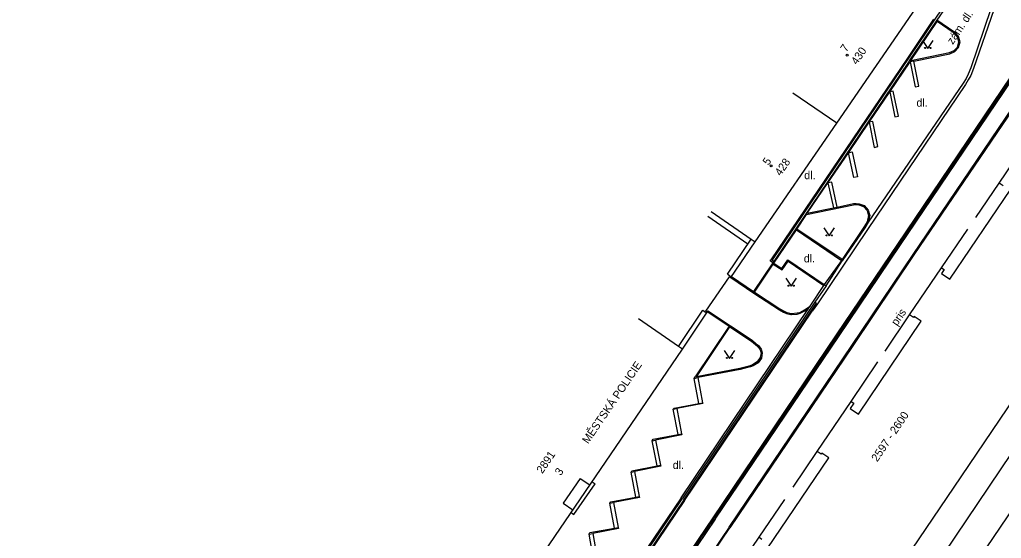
# Model space of a CAD drawing. Extents: x -584400 to -581602, y -1210894 to -1208793.
# Drawn here: x -583204.8 to -583112.8, y -1210587.4 to -1210538.7 of the extents above; entities that cross this region are included whole.
import ezdxf

# ---------------------------------------------------------------- set-up
doc = ezdxf.new("R2010")
doc.units = 0
for name, color, linetype in [('BUDOVY_MĚŘ', 7, 'Continuous'), ('POMOC_POPIS', 7, 'Continuous'), ('ROZHRANÍ_PLOCH', 7, 'Continuous'), ('ZN_BUDOV', 7, 'Continuous'), ('ZN_DOPLŇKOVÉ', 7, 'Continuous'), ('ZN_KULTUR', 7, 'Continuous'), ('Č_POPIS_EVID', 7, 'Continuous')]:
    doc.layers.add(name, color=color, linetype=linetype)

msp = doc.modelspace()

# ---------------------------------------------------------------- linework, layer by layer
at = {"layer": 'BUDOVY_MĚŘ'}
for points in [[(-583128.21, -1210548.46), (-583120.76, -1210537.64), (-583120.94, -1210537.52), (-583120.85, -1210537.4), (-583122.3, -1210536.43)], [(-583139.99, -1210556.74), (-583136.24, -1210559.32), (-583135.87, -1210559.58), (-583128.21, -1210548.46), (-583132.34, -1210545.64)], [(-583112.62, -1210554.31), (-583112.98, -1210554.07), (-583110.25, -1210550.02)], [(-583139.35, -1210604.05), (-583138.96, -1210604.32), (-583142.43, -1210609.43), (-583132.79, -1210615.96), (-583132.09, -1210614.92), (-583128.48, -1210617.37), (-583125.67, -1210613.23), (-583129.38, -1210610.72), (-583131.84, -1210609.05), (-583134.09, -1210607.53), (-583125.75, -1210595.17), (-583117.21, -1210582.56), (-583108.64, -1210569.92), (-583100.08, -1210557.32), (-583103.62, -1210554.94)], [(-583134.73, -1210588.35), (-583128.94, -1210579.81), (-583129.61, -1210579.37), (-583129.67, -1210579.47), (-583130.04, -1210579.21), (-583126.86, -1210574.53), (-583126.61, -1210574.7), (-583126.94, -1210575.2), (-583126.17, -1210575.73), (-583120.29, -1210567), (-583120.95, -1210566.56), (-583121.03, -1210566.67), (-583121.39, -1210566.42), (-583118.38, -1210562), (-583118.13, -1210562.17), (-583118.38, -1210562.54), (-583117.62, -1210563.06), (-583111.88, -1210554.65)], [(-583161.66, -1210588.61), (-583157.8, -1210591.24), (-583157.68, -1210591.32), (-583157.53, -1210591.42), (-583142.68, -1210569.62), (-583143.05, -1210569.37), (-583146.81, -1210566.8)], [(-583138.51, -1210591.71), (-583135.49, -1210587.26), (-583135.24, -1210587.43)]]:
    msp.add_lwpolyline(points, dxfattribs=at)
at = {"layer": 'ROZHRANÍ_PLOCH'}
for points in [[(-583139.6, -1210585.57), (-583128, -1210568.39), (-583122.31, -1210559.94), (-583107.24, -1210537.67), (-583104.2, -1210533.25), (-583097.58, -1210523.45), (-583086.02, -1210506.43), (-583086.07, -1210506.39)], [(-583091.24, -1210513.87), (-583097.7, -1210523.38), (-583104.32, -1210533.11), (-583107.38, -1210537.6), (-583122.41, -1210559.85), (-583128.11, -1210568.28), (-583139.69, -1210585.5)], [(-583134.12, -1210561.42), (-583134.27, -1210561.33), (-583132.2, -1210558.25), (-583119, -1210538.7), (-583116.89, -1210535.57)], [(-583116.84, -1210535.86), (-583118.83, -1210538.79)], [(-583112.86, -1210536.41), (-583113.12, -1210536.84), (-583113.38, -1210537.44), (-583113.49, -1210537.82), (-583115.38, -1210543.32), (-583115.64, -1210543.97), (-583115.88, -1210544.39), (-583116.14, -1210544.84), (-583125.32, -1210558.43), (-583130.03, -1210565.38), (-583130.51, -1210566.07)], [(-583113.5, -1210537.01), (-583113.6, -1210537.35), (-583113.76, -1210537.73), (-583115.63, -1210543.25), (-583115.89, -1210543.87), (-583116.09, -1210544.27), (-583116.37, -1210544.69), (-583125.27, -1210557.72)], [(-583119.13, -1210538.7), (-583121.59, -1210542.36), (-583134.4, -1210561.25)], [(-583118.88, -1210538.88), (-583121.41, -1210542.61)], [(-583121.27, -1210542.58), (-583118.81, -1210538.92)], [(-583121.27, -1210542.58), (-583117.64, -1210541.84), (-583117.2, -1210541.64), (-583116.88, -1210541.31), (-583116.76, -1210540.82), (-583116.89, -1210540.36), (-583117.08, -1210540.13), (-583117.31, -1210539.96), (-583118.81, -1210538.92)], [(-583120.99, -1210542.63), (-583117.6, -1210541.94), (-583117.15, -1210541.72), (-583116.79, -1210541.36), (-583116.65, -1210540.82), (-583116.8, -1210540.31), (-583117.01, -1210540.06), (-583117.25, -1210539.88), (-583118.83, -1210538.79)], [(-583118.83, -1210538.79), (-583118.88, -1210538.88)], [(-583118.81, -1210538.92), (-583118.88, -1210538.88)], [(-583197.25, -1210680.72), (-583198.99, -1210676.99), (-583199.21, -1210675.13), (-583198.92, -1210674.04), (-583198.44, -1210672.52), (-583198.06, -1210671.79), (-583196.81, -1210669.91), (-583191.21, -1210661.6), (-583183.65, -1210650.41), (-583179.19, -1210643.75), (-583167.04, -1210625.74), (-583164.09, -1210621.37), (-583155.13, -1210608.11), (-583148.25, -1210597.92), (-583139.81, -1210585.43), (-583128.18, -1210568.2), (-583122.48, -1210559.78), (-583110.26, -1210541.69), (-583110.56, -1210541.45), (-583110.32, -1210541.06), (-583110.06, -1210541.21), (-583109.5, -1210540.4)], [(-583121.41, -1210542.61), (-583121.49, -1210542.73)], [(-583121.41, -1210542.61), (-583121.27, -1210542.58)], [(-583120.99, -1210542.63), (-583121.34, -1210542.7)], [(-583121.34, -1210542.7), (-583120.85, -1210545.04), (-583120.53, -1210544.97), (-583120.99, -1210542.63)], [(-583121.49, -1210542.73), (-583132.05, -1210558.35), (-583134.12, -1210561.42)], [(-583123.25, -1210545.52), (-583121.34, -1210542.7)], [(-583121.49, -1210542.73), (-583121.34, -1210542.7)], [(-583125.18, -1210548.37), (-583123.25, -1210545.52)], [(-583123.25, -1210545.52), (-583122.78, -1210547.87), (-583122.43, -1210547.8), (-583122.92, -1210545.46), (-583123.25, -1210545.52)], [(-583126.8, -1210569.29), (-583121.06, -1210560.75), (-583111.74, -1210547.01), (-583111.66, -1210547.1)], [(-583111.66, -1210547.1), (-583120.98, -1210560.8), (-583126.71, -1210569.33)], [(-583127.12, -1210551.22), (-583125.18, -1210548.37)], [(-583125.18, -1210548.37), (-583124.7, -1210550.72), (-583124.37, -1210550.64), (-583124.83, -1210548.3), (-583125.18, -1210548.37)], [(-583105.14, -1210551.41), (-583100.9, -1210554.62), (-583099.46, -1210555.67), (-583098.26, -1210557.21), (-583098.41, -1210558.79), (-583099.25, -1210560.66), (-583131.84, -1210609.05)], [(-583129.04, -1210554.05), (-583127.12, -1210551.22)], [(-583127.12, -1210551.22), (-583126.77, -1210551.14), (-583126.28, -1210553.49), (-583126.62, -1210553.54), (-583127.12, -1210551.22)], [(-583130.97, -1210556.9), (-583129.04, -1210554.05)], [(-583128.18, -1210556.31), (-583128.66, -1210553.98), (-583129.04, -1210554.05)], [(-583129.04, -1210554.05), (-583128.52, -1210556.39)], [(-583115.17, -1210557.29), (-583112.98, -1210554.07)], [(-583131.05, -1210557.02), (-583126.64, -1210556.09), (-583126.39, -1210556.08), (-583126.14, -1210556.1), (-583125.69, -1210556.26), (-583125.36, -1210556.64), (-583125.23, -1210557.09), (-583125.37, -1210557.69), (-583125.66, -1210558.2), (-583127.72, -1210561.23)], [(-583130.97, -1210556.9), (-583128.52, -1210556.39)], [(-583128.52, -1210556.39), (-583128.18, -1210556.31)], [(-583128.18, -1210556.31), (-583126.65, -1210555.99), (-583126.39, -1210555.98), (-583126.12, -1210556), (-583125.63, -1210556.18), (-583125.27, -1210556.59), (-583125.12, -1210557.1), (-583125.27, -1210557.72)], [(-583140.29, -1210557.18), (-583136.54, -1210559.77)], [(-583131.94, -1210558.37), (-583131.05, -1210557.02)], [(-583131.05, -1210557.02), (-583130.97, -1210556.9)], [(-583125.27, -1210557.72), (-583125.57, -1210558.26), (-583127.69, -1210561.36)], [(-583134.11, -1210561.58), (-583131.99, -1210558.44)], [(-583131.99, -1210558.44), (-583131.94, -1210558.37)], [(-583131.99, -1210558.44), (-583127.77, -1210561.31)], [(-583127.72, -1210561.23), (-583131.94, -1210558.37)], [(-583118.38, -1210562), (-583115.92, -1210558.38)], [(-583134.19, -1210561.53), (-583136.03, -1210564.22)], [(-583135.93, -1210564.28), (-583134.16, -1210561.66)], [(-583134.19, -1210561.53), (-583134.45, -1210561.36), (-583134.4, -1210561.25)], [(-583134.12, -1210561.42), (-583134.19, -1210561.53)], [(-583134.16, -1210561.66), (-583133.33, -1210562.2), (-583132.77, -1210561.37), (-583129.42, -1210563.65)], [(-583134.16, -1210561.66), (-583134.11, -1210561.58)], [(-583134.11, -1210561.58), (-583133.35, -1210562.07), (-583132.8, -1210561.25), (-583129.38, -1210563.58)], [(-583127.77, -1210561.31), (-583129.38, -1210563.58)], [(-583129.21, -1210563.69), (-583127.69, -1210561.36)], [(-583127.77, -1210561.31), (-583127.72, -1210561.23)], [(-583138.14, -1210562.92), (-583135.98, -1210564.37), (-583133.59, -1210565.94), (-583133.2, -1210566.17), (-583132.92, -1210566.28), (-583132.51, -1210566.37), (-583132.45, -1210566.38), (-583131.91, -1210566.34), (-583131.65, -1210566.27), (-583131.19, -1210566.05), (-583130.85, -1210565.81)], [(-583138.08, -1210562.83), (-583136.03, -1210564.22)], [(-583130.71, -1210565.61), (-583129.42, -1210563.65)], [(-583129.21, -1210563.69), (-583130.27, -1210565.22)], [(-583129.42, -1210563.65), (-583129.38, -1210563.58)], [(-583129.38, -1210563.58), (-583129.21, -1210563.69)], [(-583136.03, -1210564.22), (-583135.93, -1210564.28)], [(-583135.93, -1210564.28), (-583133.54, -1210565.86), (-583133.15, -1210566.08), (-583132.9, -1210566.18), (-583132.44, -1210566.28), (-583131.93, -1210566.24), (-583131.68, -1210566.18), (-583131.24, -1210565.96), (-583130.71, -1210565.61)], [(-583130.27, -1210565.22), (-583142.69, -1210583.65)], [(-583142.54, -1210583.76), (-583130.11, -1210565.33)], [(-583130.85, -1210565.81), (-583130.71, -1210565.61)], [(-583130.27, -1210565.22), (-583130.11, -1210565.33)], [(-583142.81, -1210583.57), (-583130.85, -1210565.81)], [(-583142.47, -1210583.82), (-583130.51, -1210566.07)], [(-583140.35, -1210566.11), (-583140.29, -1210566.03), (-583136.14, -1210568.8), (-583135.76, -1210569.12), (-583135.55, -1210569.3), (-583135.3, -1210569.64), (-583135.19, -1210569.96), (-583135.28, -1210570.47), (-583135.58, -1210570.92), (-583136.05, -1210571.19), (-583136.31, -1210571.29), (-583136.79, -1210571.42), (-583137.28, -1210571.53), (-583141.24, -1210572.3)], [(-583140.35, -1210566.11), (-583138.3, -1210567.48)], [(-583129.38, -1210610.72), (-583102.24, -1210570.63), (-583101.31, -1210569.74), (-583099.66, -1210568.93), (-583090.49, -1210566.42)], [(-583123.68, -1210569.81), (-583121.39, -1210566.42)], [(-583138.3, -1210567.48), (-583141.48, -1210572.23)], [(-583138.3, -1210567.48), (-583138.22, -1210567.53)], [(-583138.22, -1210567.53), (-583136.2, -1210568.88), (-583135.82, -1210569.2), (-583135.62, -1210569.37), (-583135.39, -1210569.69), (-583135.3, -1210569.97), (-583135.38, -1210570.42), (-583135.68, -1210570.82), (-583136.1, -1210571.1), (-583136.34, -1210571.2), (-583136.81, -1210571.32), (-583137.3, -1210571.43), (-583141.37, -1210572.22), (-583138.22, -1210567.53)], [(-583138.31, -1210586.31), (-583126.8, -1210569.29)], [(-583126.71, -1210569.33), (-583138.23, -1210586.39)], [(-583126.8, -1210569.29), (-583126.71, -1210569.33)], [(-583126.86, -1210574.53), (-583124.36, -1210570.82)], [(-583141.57, -1210572.37), (-583141.48, -1210572.23)], [(-583141.57, -1210572.37), (-583141.24, -1210572.3)], [(-583141.13, -1210574.71), (-583141.57, -1210572.37)], [(-583141.24, -1210572.3), (-583140.79, -1210574.65)], [(-583143.54, -1210575.27), (-583143.45, -1210575.15), (-583141.13, -1210574.71)], [(-583140.79, -1210574.65), (-583140.76, -1210574.74), (-583143.21, -1210575.2)], [(-583141.13, -1210574.71), (-583140.79, -1210574.65)], [(-583143.54, -1210575.27), (-583143.21, -1210575.2)], [(-583143.08, -1210577.62), (-583143.54, -1210575.27)], [(-583143.21, -1210575.2), (-583142.76, -1210577.56)], [(-583145.53, -1210578.22), (-583145.43, -1210578.08), (-583143.08, -1210577.62)], [(-583142.76, -1210577.56), (-583142.73, -1210577.65), (-583145.19, -1210578.15)], [(-583143.08, -1210577.62), (-583143.07, -1210577.62), (-583142.76, -1210577.56)], [(-583145.53, -1210578.22), (-583145.19, -1210578.15)], [(-583145.05, -1210580.57), (-583145.53, -1210578.22)], [(-583145.19, -1210578.15), (-583144.73, -1210580.51)], [(-583132.31, -1210582.57), (-583130.04, -1210579.21)], [(-583147.5, -1210581.16), (-583147.41, -1210581.02), (-583145.05, -1210580.57)], [(-583147.5, -1210581.16), (-583147.17, -1210581.09)], [(-583147.04, -1210583.49), (-583147.5, -1210581.16)], [(-583144.73, -1210580.51), (-583144.71, -1210580.61), (-583147.17, -1210581.09)], [(-583147.17, -1210581.09), (-583146.72, -1210583.43)], [(-583145.05, -1210580.57), (-583144.73, -1210580.51)], [(-583152.27, -1210581.74), (-583153.86, -1210584.07), (-583152.94, -1210584.69)], [(-583152.27, -1210581.74), (-583151.35, -1210582.36)], [(-583151.15, -1210582.06), (-583150.86, -1210582.25)], [(-583153.12, -1210584.95), (-583152.85, -1210585.14), (-583150.86, -1210582.25)], [(-583208.66, -1210681.46), (-583199.68, -1210668.12), (-583193.88, -1210659.49), (-583186.27, -1210648.22), (-583181.91, -1210641.74), (-583169.86, -1210623.86), (-583166.89, -1210619.43), (-583161.18, -1210610.97), (-583158, -1210606.33), (-583153.81, -1210600.1), (-583151.07, -1210596.08), (-583142.69, -1210583.65)], [(-583142.54, -1210583.76), (-583150.92, -1210596.17), (-583153.65, -1210600.23), (-583157.86, -1210606.39), (-583161.03, -1210611.08), (-583166.73, -1210619.53), (-583169.7, -1210623.98), (-583181.75, -1210641.85), (-583186.11, -1210648.35), (-583193.73, -1210659.6), (-583199.54, -1210668.23), (-583208.51, -1210681.56), (-583208.66, -1210681.46)], [(-583142.81, -1210583.57), (-583151.21, -1210595.98), (-583154.03, -1210600.14), (-583155.12, -1210601.76)], [(-583142.47, -1210583.82), (-583150.85, -1210596.22), (-583153.59, -1210600.28)], [(-583149.47, -1210584.06), (-583149.39, -1210583.94), (-583147.04, -1210583.49)], [(-583149.47, -1210584.06), (-583149.13, -1210584)], [(-583149.04, -1210586.41), (-583149.47, -1210584.06)], [(-583146.72, -1210583.43), (-583146.7, -1210583.54), (-583149.13, -1210584)], [(-583149.13, -1210584), (-583148.71, -1210586.35)], [(-583147.04, -1210583.49), (-583146.72, -1210583.43)], [(-583135.49, -1210587.26), (-583133.09, -1210583.71)], [(-583198.82, -1210674.08), (-583198.34, -1210672.55), (-583197.96, -1210671.81), (-583196.73, -1210669.96), (-583191.13, -1210661.67), (-583183.57, -1210650.45), (-583179.1, -1210643.8), (-583166.95, -1210625.79), (-583164, -1210621.43), (-583155.05, -1210608.17), (-583148.15, -1210597.98), (-583139.69, -1210585.5)], [(-583139.6, -1210585.57), (-583148.04, -1210598.05), (-583154.94, -1210608.28), (-583163.88, -1210621.5), (-583166.82, -1210625.87), (-583167.68, -1210627.14), (-583178.98, -1210643.91), (-583183.44, -1210650.53), (-583191, -1210661.74), (-583196.6, -1210670.04), (-583197.83, -1210671.88), (-583198.21, -1210672.66), (-583198.68, -1210674.12)], [(-583151.42, -1210586.96), (-583151.35, -1210586.83), (-583149.04, -1210586.41)], [(-583148.71, -1210586.35), (-583148.7, -1210586.35), (-583148.68, -1210586.45), (-583151.07, -1210586.9)], [(-583149.04, -1210586.41), (-583148.71, -1210586.35)], [(-583138.31, -1210586.31), (-583143.17, -1210593.53), (-583145.74, -1210597.34), (-583146.86, -1210599.09)], [(-583146.86, -1210599.09), (-583146.78, -1210599.04), (-583145.67, -1210597.39), (-583143.1, -1210593.58), (-583138.23, -1210586.39)], [(-583151.42, -1210586.96), (-583151.07, -1210586.9)], [(-583151.01, -1210589.3), (-583151.42, -1210586.96)], [(-583151.07, -1210586.9), (-583150.66, -1210589.24)]]:
    msp.add_lwpolyline(points, dxfattribs=at)
at = {"layer": 'ZN_BUDOV'}
for centre in [(-583127.24, -1210542.07), (-583134.37, -1210552.45)]:
    msp.add_circle(centre, 0.0875, dxfattribs=at)
at = {"layer": 'ZN_DOPLŇKOVÉ'}
for points in [[(-583138.46, -1210562.59), (-583136.24, -1210559.32)], [(-583138.46, -1210562.59), (-583138.21, -1210562.75), (-583138.27, -1210562.84), (-583138.14, -1210562.92), (-583135.87, -1210559.58)], [(-583140.47, -1210566.08), (-583138.27, -1210562.84)], [(-583143.05, -1210569.37), (-583140.78, -1210565.99), (-583140.53, -1210566.16), (-583140.47, -1210566.08), (-583140.35, -1210566.16)], [(-583142.68, -1210569.62), (-583140.35, -1210566.16)]]:
    msp.add_lwpolyline(points, dxfattribs=at)
at = {"layer": 'ZN_KULTUR'}
for points in [[(-583120.18, -1210540.7), (-583119.68, -1210541.45), (-583119.18, -1210540.7)], [(-583129.42, -1210558.27), (-583128.92, -1210559.02), (-583128.42, -1210558.27)], [(-583132.99, -1210562.98), (-583132.49, -1210563.73), (-583131.99, -1210562.98)], [(-583138.76, -1210569.75), (-583138.26, -1210570.5), (-583137.76, -1210569.75)]]:
    msp.add_lwpolyline(points, dxfattribs=at)
for centre in [(-583119.93, -1210541.4), (-583119.43, -1210541.4), (-583129.17, -1210558.97), (-583128.67, -1210558.97), (-583132.74, -1210563.68), (-583132.24, -1210563.68), (-583138.51, -1210570.45), (-583138.01, -1210570.45)]:
    msp.add_circle(centre, 0.05, dxfattribs=at)

# ---------------------------------------------------------------- texts
at = {"layer": 'POMOC_POPIS'}
for s, rotation, p in [('zám. dl.', 56.3979, (-583117.33, -1210541.13)), ('pris', 55.96337, (-583122.56, -1210567.5)), ('MĚSTSKÁ POLICIE', 55.74003, (-583151.52, -1210578.56))]:
    msp.add_text(s, height=0.75, rotation=rotation, dxfattribs=at).set_placement(p)
for p in [(-583120.74, -1210546.9), (-583131.26, -1210553.7), (-583131.3, -1210561.5), (-583143.59, -1210580.86)]:
    msp.add_text('dl.', height=0.75, dxfattribs=at).set_placement(p)
at = {"layer": 'Č_POPIS_EVID'}
for s, rotation, p in [('7', 55.64721, (-583127.32, -1210541.84)), ('430', 55.64721, (-583126.32, -1210543.03)), ('5', 55.44203, (-583134.61, -1210552.46)), ('428', 55.44203, (-583133.47, -1210553.45)), ('2597 - 2600', 56.00932, (-583124.41, -1210580.24)), ('2891', 55.73762, (-583155.81, -1210581.35)), ('3', 55.73762, (-583154.09, -1210581.54))]:
    msp.add_text(s, height=0.75, rotation=rotation, dxfattribs=at).set_placement(p)

doc.saveas('drawing.dxf')
